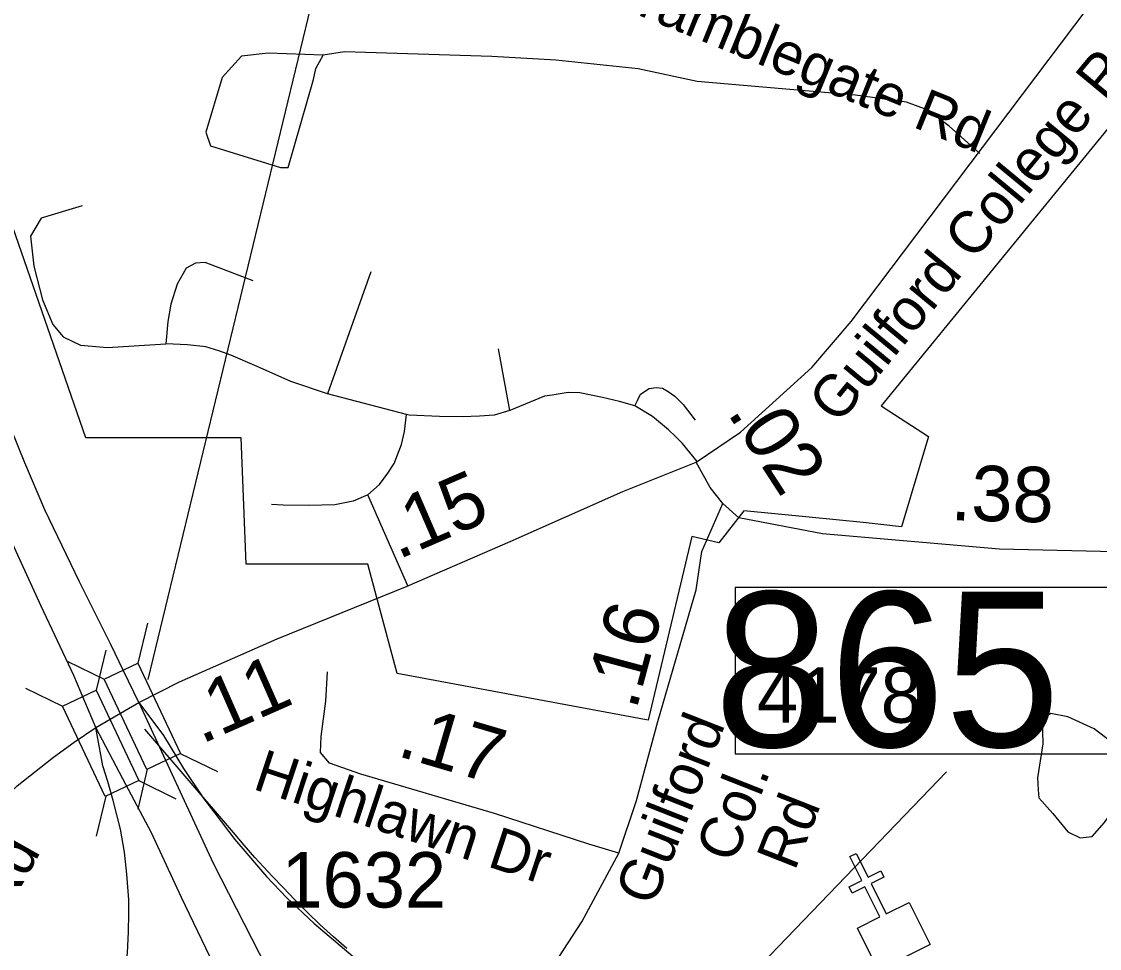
# Model space of a CAD drawing. Extents: x 1662474 to 1856135, y 779280 to 917889.
# Drawn here: x 1728471 to 1730904, y 839326 to 841419 of the extents above; entities that cross this region are included whole.
import ezdxf

# ---------------------------------------------------------------- set-up
doc = ezdxf.new("R2010")
doc.units = 0
for name, color, linetype in [('Exist Boundary Political City Limit New', 7, 'Continuous'), ('Exist Cultural Church CELL', 7, 'Continuous'), ('Exist Hydrographic Pond Under 1500 Sq Ft', 7, 'Continuous'), ('Exist Road Non-System Type 51', 7, 'Continuous'), ('Exist Road Non-System Type 51 Label', 7, 'Continuous'), ('Exist Road Primary Interstate Divided Center Attributed', 7, 'Continuous'), ('Exist Road Primary Interstate Ramp 1 Lane Attributed', 7, 'Continuous'), ('Exist Road Primary Interstate Structure Standard Bridge CELL', 7, 'Continuous'), ('Exist Road Primary Interstate Structure Standard Bridge Number Label', 7, 'Continuous'), ('Exist Road Secondary Mileage Hundredths English Label', 7, 'Continuous'), ('Exist Road Secondary Mileage Tenths English Label', 7, 'Continuous'), ('Exist Road Secondary Type 51 Attributed', 7, 'Continuous'), ('Exist Road Secondary Type 51 Label', 7, 'Continuous'), ('Exist Road Secondary Type 51 Number Label', 7, 'Continuous'), ('Exist Road Secondary Type 51 Undivided 4 Lane Attributed', 7, 'Continuous'), ('Map Preparation Boundary City Limit Buffer Line', 7, 'Continuous')]:
    doc.layers.add(name, color=color, linetype=linetype)

msp = doc.modelspace()

# ---------------------------------------------------------------- linework, layer by layer
at = {"layer": 'Exist Boundary Political City Limit New'}
for points in [[(1728966.6, 840478.9), (1728616.1, 840478.9), (1728384, 841145.8), (1728222.6, 841217.2), (1728245.1, 841758), (1727663.6, 841744.7), (1727677, 842078.7), (1726903, 842073), (1726933.9, 843311.2), (1725097.4, 843391.3), (1724920, 842817), (1724781.1, 842631.6), (1724245.4, 842247.5), (1723970.1, 842133.4), (1723936, 841683.4), (1723738.1, 841690.2), (1724113.5, 841015.1), (1724086.1, 840817.3), (1723847.4, 840442.2), (1723513, 840455.9), (1723368, 840465.5), (1723362.6, 840465.9), (1723345.5, 840467)], [(1730964.6, 841228.1), (1730411.4, 840551.2), (1730428.9, 840539.8), (1730518.6, 840481.6), (1730457.2, 840278.3), (1730371.1, 840287.8), (1730248.8, 840299.5), (1730101, 840313.8), (1730044.9, 840241.9), (1729983.9, 840255.9), (1729885.1, 839841.3), (1729318.6, 839946.6), (1729252.4, 840193.4), (1728977.4, 840193.4), (1728966.6, 840478.9)]]:
    msp.add_lwpolyline(points, dxfattribs=at)
at = {"layer": 'Exist Cultural Church CELL'}
msp.add_lwpolyline([(1730357.7, 839371.4), (1730408.6, 839397), (1730374.5, 839465.1), (1730345.9, 839450.8), (1730338.8, 839465.1), (1730367.4, 839479.4), (1730340.5, 839533.2), (1730354.8, 839540.3), (1730381.7, 839486.6), (1730410.4, 839500.9), (1730417.5, 839486.6), (1730388.9, 839472.3), (1730422.9, 839404.2), (1730474.5, 839429.8), (1730522.2, 839334.6), (1730405.3, 839276.2)], close=True, dxfattribs=at)
at = {"layer": 'Exist Hydrographic Pond Under 1500 Sq Ft'}
msp.add_lwpolyline([(1730956.9, 839673.3), (1730982.9, 839719.1), (1730966, 839765), (1730892.6, 839821.5), (1730833, 839849.1), (1730794.7, 839856.7), (1730774.9, 839842.9), (1730776.4, 839787.9), (1730764.2, 839711.5), (1730765.7, 839684), (1730767.2, 839665.6), (1730799.3, 839630.4), (1730833, 839589.2), (1730860.5, 839575.4), (1730888, 839578.5), (1730915.6, 839610.6), (1730949.2, 839659.5), (1730956.9, 839673.3)], dxfattribs=at)
at = {"layer": 'Exist Road Non-System Type 51'}
for p, q in [((1729259.2, 840853.5), (1729161.1, 840578.2)), ((1729573.1, 840540.9), (1729547.4, 840679.8)), ((1729340.1, 840531.6), (1729161.1, 840578.2)), ((1729342.9, 840144.5), (1729252.8, 840350.4))]:
    msp.add_line(p, q, dxfattribs=at)
for points in [[(1729151.4, 841343), (1729027.2, 841347.4), (1728966.9, 841341.2), (1728923.6, 841292.4), (1728886.6, 841169.2), (1728897.1, 841138), (1729055.4, 841089.2), (1729072.9, 841089.4), (1729129.6, 841287.9), (1729135.4, 841313.1), (1729151.4, 841343)], [(1730633.8, 841120.9), (1730565, 841182.4), (1730514.9, 841219.9), (1730468.6, 841236.9), (1730353.8, 841252.4), (1729996.2, 841283.7), (1729862.6, 841312.2), (1729677.1, 841331.7), (1729532.5, 841339.9), (1729200.1, 841350.6), (1729151.4, 841343)], [(1728607.6, 841003.1), (1728514.6, 840975), (1728491, 840934.4), (1728498.1, 840866.4), (1728518.1, 840790.5), (1728541.1, 840734.9), (1728564.8, 840706.8), (1728603.4, 840687.9), (1728664.5, 840683.2), (1728796.5, 840691)], [(1728993.9, 840833.6), (1728885.5, 840874.8), (1728863.4, 840873.7), (1728842.4, 840861.9), (1728822, 840826.2), (1728807.9, 840780.8), (1728800.8, 840741.4), (1728796.5, 840691)], [(1729161.1, 840578.2), (1729078.4, 840606), (1729002.4, 840640.4), (1728942.8, 840665.8), (1728915.9, 840675.6), (1728886.6, 840684.8), (1728845.4, 840688.9), (1728796.5, 840691)], [(1729855.4, 840551.2), (1729860.9, 840563.2), (1729868.1, 840577.4), (1729887.6, 840590.5), (1729903.4, 840592.4), (1729917.5, 840591.4), (1729930.6, 840583.7), (1729945.4, 840573.2), (1729964.2, 840554), (1729991.5, 840518.9)], [(1729855.4, 840551.2), (1729820.4, 840560.9), (1729782.6, 840569.8), (1729730.9, 840580.9), (1729704.6, 840581.6), (1729668.6, 840575.6), (1729651.1, 840572.7), (1729573.1, 840540.9)], [(1729573.1, 840540.9), (1729537.8, 840530), (1729504.9, 840527.8), (1729465.9, 840526.2), (1729414.6, 840527.4), (1729346.1, 840530), (1729340.1, 840531.6)], [(1729996.2, 840425.7), (1729962.9, 840465.9), (1729947.1, 840481.9), (1729931.1, 840497.1), (1729895.4, 840527.2), (1729855.4, 840551.2)], [(1729252.8, 840350.4), (1729278.9, 840373.9), (1729297.4, 840398.9), (1729312.1, 840421.2), (1729319.8, 840440.2), (1729328.1, 840463.9), (1729335.4, 840493.2), (1729340.1, 840531.6)], [(1729252.8, 840350.4), (1729219, 840336.2), (1729178.1, 840327.4), (1729119.4, 840326.1), (1729061.4, 840326.8), (1729034.6, 840328.7)], [(1729204.9, 839325.5), (1729174.9, 839351.8), (1729144.9, 839378.8), (1729116.1, 839407), (1729087.9, 839435.9), (1729061, 839463.6), (1729036.6, 839489.2), (1728997.5, 839531.4), (1728973.5, 839559.1), (1728949.5, 839587.6), (1728749, 839821.2)]]:
    msp.add_lwpolyline(points, dxfattribs=at)
at = {"layer": 'Exist Road Primary Interstate Divided Center Attributed'}
for points in [[(1728735.6, 839881.4), (1728700.9, 839952.8), (1728672.6, 840011.9), (1728601.5, 840153.6), (1728523.3, 840316.5), (1728477.7, 840422.8), (1728415.7, 840575.3), (1728374.9, 840682), (1728344.2, 840773.2), (1728259.7, 841023.4), (1728201, 841375.9), (1728138.8, 841776.9)], [(1728638.5, 839824.8), (1728588.8, 839941.9), (1728515.3, 840099.1), (1728446.2, 840248.6), (1728407.5, 840334.6), (1728374.2, 840412), (1728341, 840492.3), (1728298.8, 840603.4), (1728250.2, 840739.5), (1728198.4, 840879.9), (1728151.7, 841042.4), (1728099.9, 841274), (1728051.5, 841541.8)], [(1728735.6, 839881.4), (1728903.1, 839518.4), (1729041.4, 839247.1), (1729196.9, 838910), (1729311.9, 838675), (1729403.2, 838511.9)], [(1729267.8, 838516), (1729254.4, 838541.5), (1729183.3, 838696.2), (1729124.8, 838818.4), (1729052.4, 838970.5), (1728975.7, 839137.3), (1728904.6, 839289), (1728831.8, 839441.1), (1728764.2, 839587.1), (1728699.4, 839708.7), (1728638.5, 839824.8)]]:
    msp.add_lwpolyline(points, dxfattribs=at)
at = {"layer": 'Exist Road Primary Interstate Ramp 1 Lane Attributed'}
for points in [[(1728735.6, 839881.4), (1728791.4, 839806.6), (1728836.4, 839731.9), (1728881.9, 839663.6), (1728907.4, 839631.2), (1728951.9, 839571.6), (1729023.4, 839488.6), (1729069.7, 839440.2), (1729130.2, 839383.2), (1729234.1, 839294.6), (1729370.8, 839184.9), (1729527, 839059.5), (1729680.2, 838937.3), (1729796.7, 838846.5), (1729825.6, 838824.9)], [(1728649.2, 839007.3), (1728670, 839097.6), (1728685.8, 839168), (1728693.6, 839203.4), (1728701.8, 839248.8), (1728710.2, 839315.8), (1728712.3, 839363.7), (1728713, 839404.3), (1728713, 839435.9), (1728708.5, 839493.4), (1728703.3, 839543.5), (1728693.8, 839595.3), (1728677.6, 839659.7), (1728665.5, 839702.5), (1728654.4, 839738), (1728638.5, 839824.8)]]:
    msp.add_lwpolyline(points, dxfattribs=at)
at = {"layer": 'Exist Road Primary Interstate Structure Standard Bridge CELL'}
for p, q in [((1728754.7, 840060.6), (1728733.2, 839970)), ((1728660.8, 839999.5), (1728639.2, 839908.9)), ((1728573.3, 839974.9), (1728657, 839934)), ((1728479.4, 839913.8), (1728563.1, 839872.9)), ((1728829.1, 839766.1), (1728912.8, 839725.1)), ((1728754.6, 839730.9), (1728733.1, 839640.3)), ((1728735.1, 839704.9), (1728818.8, 839664)), ((1728660.7, 839669.8), (1728639.1, 839579.1))]:
    msp.add_line(p, q, dxfattribs=at)
for points in [[(1728733.2, 839970), (1728829.4, 839766.2), (1728753.3, 839730.3), (1728657, 839934)], [(1728639.2, 839908.9), (1728735.5, 839705.1), (1728659.3, 839669.1), (1728563.1, 839872.9)]]:
    msp.add_lwpolyline(points, close=True, dxfattribs=at)
at = {"layer": 'Exist Road Primary Interstate Structure Standard Bridge Number Label'}
for p, q in [((1728756.8, 839933.5), (1729198, 841760.4)), ((1729473.4, 838595.9), (1730558.6, 839724.7))]:
    msp.add_line(p, q, dxfattribs=at)
msp.add_lwpolyline([(1730948.4, 840141.3), (1730081.9, 840141.3), (1730081.9, 839765.7), (1730948.4, 839765.7)], close=True, dxfattribs=at)
at = {"layer": 'Exist Road Secondary Type 51 Attributed'}
for points in [[(1730053.8, 840330.5), (1730025.4, 840366.5), (1729993.7, 840424.1)], [(1729819.2, 839540.9), (1729859.3, 839659.7), (1729907.2, 839838), (1729993.5, 840135.7), (1730006.4, 840222.4), (1730053.8, 840330.5)], [(1732037.6, 840191.3), (1731949.8, 840188.7), (1731681, 840196.7), (1731362.9, 840207.5), (1730972.1, 840220.9), (1730678.5, 840227.8), (1730279.2, 840262.5), (1730089.9, 840298.2), (1730053.8, 840330.5)], [(1729819.2, 839540.9), (1729751.2, 839561.3), (1729538.3, 839630.5), (1729236.3, 839719.7), (1729166.1, 839744.4), (1729145.3, 839768.3), (1729146.9, 839804.5), (1729157.7, 839884.6), (1729161.5, 839950.2)], [(1729601.1, 839249.7), (1729673.7, 839291.1), (1729735.5, 839386.3), (1729819.2, 839540.9)]]:
    msp.add_lwpolyline(points, dxfattribs=at)
at = {"layer": 'Exist Road Secondary Type 51 Undivided 4 Lane Attributed'}
for points in [[(1729993.7, 840424.1), (1730093.6, 840491.6), (1730254.8, 840637.5), (1730343.9, 840741.8), (1730908.5, 841491.2), (1731128.6, 841748.8), (1731209.6, 841855.9), (1731312.4, 842000.2), (1731367.1, 842094.3), (1731402.7, 842164.8)], [(1728735.6, 839881.4), (1728827.3, 839927.6), (1729048.1, 840024.8), (1729341.2, 840144.1), (1729573.7, 840244.7), (1729828.2, 840357.5), (1729993.7, 840424.1)], [(1728638.5, 839824.8), (1728735.6, 839881.4)], [(1727985.8, 838696.6), (1727999.6, 838821.9), (1728024.6, 838975.9), (1728053.6, 839074.2), (1728138.1, 839273), (1728186.9, 839361.1), (1728239.2, 839446.7), (1728321.1, 839549.5), (1728461.1, 839693.4), (1728542.8, 839758), (1728589.6, 839791.4), (1728638.5, 839824.8)]]:
    msp.add_lwpolyline(points, dxfattribs=at)
at = {"layer": 'Map Preparation Boundary City Limit Buffer Line'}
for points in [[(1728966.6, 840478.9), (1728616.1, 840478.9), (1728384, 841145.8), (1728222.6, 841217.2), (1728245.1, 841758), (1727663.6, 841744.7), (1727677, 842078.7), (1726903, 842073), (1726933.9, 843311.2), (1725097.4, 843391.3), (1724920, 842817), (1724781.1, 842631.6), (1724245.4, 842247.5), (1723970.1, 842133.4), (1723936, 841683.4), (1723738.1, 841690.2), (1724113.5, 841015.1), (1724086.1, 840817.3), (1723847.4, 840442.2), (1723513, 840455.9), (1723368, 840465.5), (1723362.6, 840465.9), (1723345.5, 840467)], [(1730964.6, 841228.1), (1730411.4, 840551.2), (1730428.9, 840539.8), (1730518.6, 840481.6), (1730457.2, 840278.3), (1730371.1, 840287.8), (1730248.8, 840299.5), (1730101, 840313.8), (1730044.9, 840241.9), (1729983.9, 840255.9), (1729885.1, 839841.3), (1729318.6, 839946.6), (1729252.4, 840193.4), (1728977.4, 840193.4), (1728966.6, 840478.9)]]:
    msp.add_lwpolyline(points, dxfattribs=at)

# ---------------------------------------------------------------- texts
at = {"layer": 'Exist Road Non-System Type 51 Label'}
msp.add_text('Bramblegate Rd', height=95, rotation=337.8199, dxfattribs=at).set_placement((1729780.3, 841467.1))
at = {"layer": 'Exist Road Primary Interstate Structure Standard Bridge Number Label'}
msp.add_text('865', height=350, dxfattribs=at).set_placement((1730034.5, 839781.2))
at = {"layer": 'Exist Road Secondary Mileage Hundredths English Label'}
for s, rotation, p in [('.38', 358.6568, (1730567.4, 840292.9)), ('.15', 23.4167, (1729320.5, 840203.2)), ('.16', 74.9557, (1729858.3, 839861.7)), ('.11', 23.7645, (1728876.4, 839786.6)), ('.17', 343.5412, (1729315.6, 839761.4))]:
    msp.add_text(s, height=125, rotation=rotation, dxfattribs=at).set_placement(p)
at = {"layer": 'Exist Road Secondary Mileage Tenths English Label'}
msp.add_text('.02', height=125, rotation=302.9569, dxfattribs=at).set_placement((1730062.3, 840535.7))
at = {"layer": 'Exist Road Secondary Type 51 Label'}
for s, rotation, p in [('Guilford College Rd', 50.4119, (1730314.1, 840506.7)), ('Guilford', 68.4759, (1729896.9, 839418)), ('Highlawn Dr', 341.7268, (1728989.8, 839686.8)), (' Col.', 68.4759, (1730065.9, 839482.2)), (' Rd', 68.4759, (1730203.2, 839466)), ('Guilford Rd', 60.5455, (1728199.2, 838985.7))]:
    msp.add_text(s, height=95, rotation=rotation, dxfattribs=at).set_placement(p)
at = {"layer": 'Exist Road Secondary Type 51 Number Label'}
for s, p in [('4178', (1730131.3, 839835.5)), ('1632', (1729057.3, 839418.3))]:
    msp.add_text(s, height=125, dxfattribs=at).set_placement(p)

doc.saveas('drawing.dxf')
